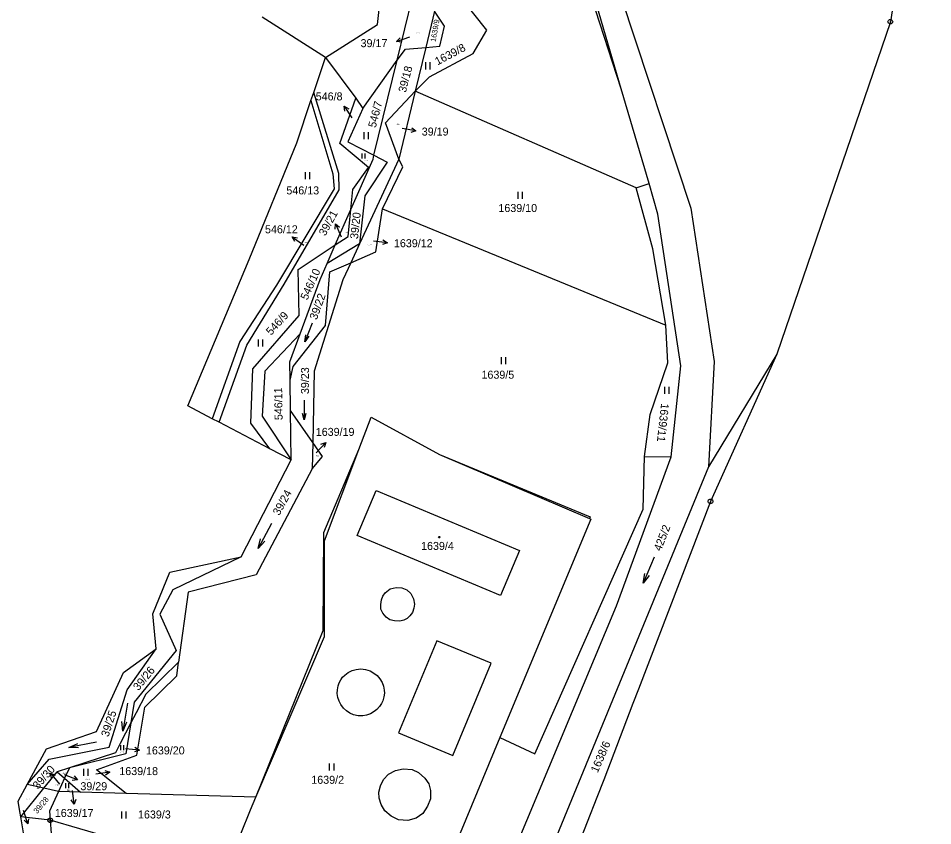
# Model space of a CAD drawing. Extents: x -609861 to -605046, y -1120287 to -1116307.
# Drawn here: x -607300 to -607105.8, y -1120171.4 to -1119999.9 of the extents above; entities that cross this region are included whole.
import ezdxf

# ---------------------------------------------------------------- set-up
doc = ezdxf.new("R2010")
doc.units = 0
for name, color, linetype in [('Vrstva 1', 7, 'Continuous'), ('Vrstva 2', 7, 'Continuous'), ('Vrstva 3', 7, 'Continuous'), ('Vrstva 4', 7, 'Continuous'), ('Vrstva 5', 7, 'Continuous'), ('Vrstva 7', 7, 'Continuous'), ('Vrstva 8', 7, 'Continuous')]:
    doc.layers.add(name, color=color, linetype=linetype)

msp = doc.modelspace()

# ---------------------------------------------------------------- linework, layer by layer
at = {"layer": 'Vrstva 1'}
for p, q in [((-607105.78, -1119943.13), (-607114.77, -1120000.6)), ((-607223.7, -1120001.15), (-607220.05, -1119969.96)), ((-607171.93, -1120014.81), (-607184.08, -1119973.36)), ((-607179.33, -1119973.14), (-607157.11, -1120040.18)), ((-607171.93, -1120014.81), (-607185.06, -1119974.57)), ((-607219.49, -1120008.78), (-607215.51, -1119992.51)), ((-607200.48, -1120002.41), (-607207.64, -1119993.25)), ((-607211.59, -1119998.32), (-607213.44, -1120006.04)), ((-607209.42, -1120001.56), (-607211.59, -1119998.32)), ((-607234.73, -1120008.2), (-607248.18, -1119999.59)), ((-607114.77, -1120000.6), (-607138.86, -1120071.22)), ((-607234.73, -1120008.2), (-607223.7, -1120001.15)), ((-607210.43, -1120005.78), (-607209.42, -1120001.56)), ((-607203.35, -1120007.34), (-607200.48, -1120002.41)), ((-607219.49, -1120008.78), (-607217.7, -1120006.41)), ((-607217.7, -1120006.41), (-607213.44, -1120006.04)), ((-607213.44, -1120006.04), (-607215.67, -1120015.35)), ((-607213.44, -1120006.04), (-607210.43, -1120005.78)), ((-607237.22, -1120015.59), (-607234.73, -1120008.2)), ((-607234.73, -1120008.2), (-607228.25, -1120016.8)), ((-607226.8, -1120019.04), (-607219.49, -1120008.78)), ((-607224.43, -1120028.97), (-607219.49, -1120008.78)), ((-607212.65, -1120012.27), (-607203.35, -1120007.34)), ((-607215.67, -1120015.35), (-607212.65, -1120012.27)), ((-607237.81, -1120017.32), (-607237.22, -1120015.59)), ((-607231.9, -1120032.8), (-607237.22, -1120015.59)), ((-607221.96, -1120022.06), (-607215.67, -1120015.35)), ((-607215.67, -1120015.35), (-607219.12, -1120029.78)), ((-607168.77, -1120035.85), (-607215.67, -1120015.35)), ((-607166.02, -1120034.95), (-607171.93, -1120014.81)), ((-607240.84, -1120026.31), (-607237.81, -1120017.32)), ((-607237.81, -1120017.32), (-607233.19, -1120032.9)), ((-607231.66, -1120026.46), (-607228.25, -1120016.8)), ((-607228.25, -1120016.8), (-607226.8, -1120019.04)), ((-607226.8, -1120019.04), (-607229.96, -1120026.12)), ((-607219.12, -1120029.78), (-607221.96, -1120022.06)), ((-607250.95, -1120051.09), (-607240.84, -1120026.31)), ((-607229.96, -1120026.12), (-607224.43, -1120028.97)), ((-607225.61, -1120031.54), (-607231.66, -1120026.46)), ((-607229.33, -1120040.47), (-607224.62, -1120029.75)), ((-607219.12, -1120029.78), (-607227.47, -1120047.75)), ((-607224.62, -1120029.75), (-607224.43, -1120028.97)), ((-607224.43, -1120028.97), (-607221.62, -1120030.42)), ((-607218.31, -1120031.43), (-607219.12, -1120029.78)), ((-607228.91, -1120036.22), (-607225.61, -1120031.54)), ((-607221.62, -1120030.42), (-607226.36, -1120037.58)), ((-607222.64, -1120040.35), (-607218.31, -1120031.43)), ((-607233.19, -1120032.9), (-607232.87, -1120036.09)), ((-607231.79, -1120036.29), (-607231.9, -1120032.8)), ((-607168.77, -1120035.85), (-607166.02, -1120034.95)), ((-607165.22, -1120048.8), (-607168.77, -1120035.85)), ((-607164.12, -1120041.44), (-607166.02, -1120034.95)), ((-607232.87, -1120036.09), (-607245.15, -1120056.54)), ((-607243.53, -1120056.34), (-607231.79, -1120036.29)), ((-607229.33, -1120040.47), (-607228.91, -1120036.22)), ((-607226.36, -1120037.58), (-607227.47, -1120047.75)), ((-607232.64, -1120047.99), (-607229.33, -1120040.47)), ((-607229.9, -1120046.19), (-607229.33, -1120040.47)), ((-607224.03, -1120049.49), (-607222.64, -1120040.35)), ((-607222.64, -1120040.35), (-607162.46, -1120065.04)), ((-607159.27, -1120073.7), (-607164.12, -1120041.44)), ((-607157.11, -1120040.18), (-607152.22, -1120072.79)), ((-607232.64, -1120047.99), (-607229.9, -1120046.19)), ((-607240.56, -1120053.21), (-607232.64, -1120047.99)), ((-607227.47, -1120047.75), (-607234.37, -1120051.94)), ((-607234.37, -1120051.94), (-607232.64, -1120047.99)), ((-607227.47, -1120047.75), (-607229.35, -1120051.79)), ((-607229.35, -1120051.79), (-607224.03, -1120049.49)), ((-607162.46, -1120065.04), (-607165.22, -1120048.8)), ((-607263.99, -1120082.2), (-607250.95, -1120051.09)), ((-607240.34, -1120062.97), (-607240.56, -1120053.21)), ((-607235.88, -1120055.37), (-607234.37, -1120051.94)), ((-607233.79, -1120053.71), (-607229.35, -1120051.79)), ((-607229.35, -1120051.79), (-607231.03, -1120055.4)), ((-607240.1, -1120066.87), (-607235.88, -1120055.37)), ((-607231.03, -1120055.4), (-607237.15, -1120074.8)), ((-607234.7, -1120065.15), (-607233.79, -1120053.71)), ((-607245.15, -1120056.54), (-607252.91, -1120068.5)), ((-607251.4, -1120069.3), (-607243.53, -1120056.34)), ((-607250.12, -1120074.36), (-607240.34, -1120062.97)), ((-607241.6, -1120073.82), (-607234.7, -1120065.15)), ((-607162.06, -1120073.07), (-607162.46, -1120065.04)), ((-607240.1, -1120066.87), (-607247.62, -1120074.81)), ((-607242.29, -1120072.83), (-607240.1, -1120066.87)), ((-607252.91, -1120068.5), (-607258.76, -1120084.93)), ((-607257.3, -1120085.69), (-607251.4, -1120069.3)), ((-607242.24, -1120076.73), (-607242.29, -1120072.83)), ((-607138.86, -1120071.22), (-607153.41, -1120095.17)), ((-607152.22, -1120072.79), (-607153.41, -1120095.17)), ((-607138.86, -1120071.22), (-607152.95, -1120102.49)), ((-607250.55, -1120085.85), (-607250.12, -1120074.36)), ((-607247.62, -1120074.81), (-607248.14, -1120084.4)), ((-607242.24, -1120076.73), (-607241.6, -1120073.82)), ((-607237.15, -1120074.8), (-607237.43, -1120089.96)), ((-607165.81, -1120084.02), (-607162.06, -1120073.07)), ((-607161.3, -1120093.03), (-607159.27, -1120073.7)), ((-607242.16, -1120083.15), (-607242.24, -1120076.73)), ((-607258.76, -1120084.93), (-607263.99, -1120082.2)), ((-607248.14, -1120084.4), (-607242.02, -1120093.67)), ((-607237.43, -1120089.96), (-607242.16, -1120083.15)), ((-607242.02, -1120093.67), (-607242.16, -1120083.15)), ((-607227.62, -1120091.44), (-607225.04, -1120084.59)), ((-607225.04, -1120084.59), (-607210.53, -1120092.5)), ((-607166.99, -1120092.97), (-607165.81, -1120084.02)), ((-607257.3, -1120085.69), (-607258.76, -1120084.93)), ((-607246.53, -1120091.31), (-607257.3, -1120085.69)), ((-607246.53, -1120091.31), (-607250.55, -1120085.85)), ((-607237.43, -1120089.96), (-607237.54, -1120095.59)), ((-607235.35, -1120092.96), (-607237.43, -1120089.96)), ((-607242.02, -1120093.67), (-607246.53, -1120091.31)), ((-607235.09, -1120109.1), (-607227.62, -1120091.44)), ((-607252.6, -1120114.24), (-607242.02, -1120093.67)), ((-607237.54, -1120095.59), (-607235.35, -1120092.96)), ((-607210.53, -1120092.5), (-607178.55, -1120105.77)), ((-607172.94, -1120124.7), (-607161.3, -1120093.03)), ((-607167.25, -1120104.16), (-607166.99, -1120092.97)), ((-607166.99, -1120092.97), (-607161.3, -1120093.03)), ((-607237.54, -1120095.59), (-607249.47, -1120118.06)), ((-607153.41, -1120095.17), (-607206.72, -1120224.82)), ((-607228.03, -1120109.76), (-607223.98, -1120100.19)), ((-607223.98, -1120100.19), (-607193.55, -1120112.91)), ((-607152.95, -1120102.49), (-607168.28, -1120142.36)), ((-607190.25, -1120156.09), (-607167.25, -1120104.16)), ((-607178.55, -1120105.77), (-607178.69, -1120106.1)), ((-607178.36, -1120106.24), (-607197.69, -1120152.65)), ((-607178.69, -1120106.1), (-607178.36, -1120106.24)), ((-607235.25, -1120129.9), (-607235.09, -1120109.1)), ((-607197.56, -1120122.5), (-607228.03, -1120109.76)), ((-607193.55, -1120112.91), (-607197.56, -1120122.5)), ((-607267.76, -1120117.51), (-607252.6, -1120114.24)), ((-607252.6, -1120114.24), (-607267.17, -1120121.31)), ((-607271.42, -1120126.38), (-607267.76, -1120117.51)), ((-607249.47, -1120118.06), (-607263.89, -1120121.78)), ((-607267.17, -1120121.31), (-607269.87, -1120126.42)), ((-607263.89, -1120121.78), (-607265.94, -1120136.61)), ((-607213.29, -1120221.31), (-607172.94, -1120124.7)), ((-607270.67, -1120133.78), (-607271.42, -1120126.38)), ((-607269.87, -1120126.42), (-607266.43, -1120134.19)), ((-607249.53, -1120165.29), (-607235.25, -1120129.9)), ((-607277.65, -1120138.84), (-607270.67, -1120133.78)), ((-607276.81, -1120142.49), (-607270.67, -1120133.78)), ((-607266.43, -1120134.19), (-607275.32, -1120145.13)), ((-607265.94, -1120136.61), (-607272.88, -1120143.41)), ((-607266.32, -1120139.56), (-607265.94, -1120136.61)), ((-607283.37, -1120151.35), (-607277.65, -1120138.84)), ((-607273.08, -1120146.19), (-607266.32, -1120139.56)), ((-607280.66, -1120154.7), (-607276.81, -1120142.49)), ((-607168.28, -1120142.36), (-607169.45, -1120145.44)), ((-607272.88, -1120143.41), (-607274.94, -1120147.37)), ((-607275.32, -1120145.13), (-607276.05, -1120149.51)), ((-607274.77, -1120156.42), (-607273.08, -1120146.19)), ((-607169.45, -1120145.44), (-607175.64, -1120161.66)), ((-607274.94, -1120147.37), (-607276.05, -1120149.51)), ((-607276.05, -1120149.51), (-607278.33, -1120153.91)), ((-607276.05, -1120149.51), (-607277.15, -1120156.13)), ((-607293.94, -1120155.04), (-607283.37, -1120151.35)), ((-607278.33, -1120153.91), (-607279.35, -1120155.87)), ((-607197.69, -1120152.65), (-607213.52, -1120190.67)), ((-607197.69, -1120152.65), (-607190.25, -1120156.09)), ((-607298.04, -1120162.63), (-607293.94, -1120155.04)), ((-607293.41, -1120157.24), (-607280.66, -1120154.7)), ((-607279.35, -1120155.87), (-607289.12, -1120159.06)), ((-607277.15, -1120156.13), (-607289.12, -1120159.06)), ((-607283.35, -1120159.53), (-607274.77, -1120156.42)), ((-607298.04, -1120162.63), (-607293.41, -1120157.24)), ((-607294.55, -1120163.43), (-607291.73, -1120159.93)), ((-607289.12, -1120159.06), (-607291.73, -1120159.93)), ((-607291.73, -1120159.93), (-607290.14, -1120161.32)), ((-607289.12, -1120159.06), (-607290.14, -1120161.32)), ((-607277.03, -1120164.54), (-607283.35, -1120159.53)), ((-607290.14, -1120161.32), (-607291.43, -1120164.15)), ((-607290.14, -1120161.32), (-607286.75, -1120164.28)), ((-607175.64, -1120161.66), (-607177.11, -1120165.4)), ((-607299.96, -1120166.2), (-607298.04, -1120162.63)), ((-607299.42, -1120169.47), (-607294.55, -1120163.43)), ((-607294.55, -1120163.43), (-607298.04, -1120162.63)), ((-607291.43, -1120164.15), (-607294.55, -1120163.43)), ((-607291.43, -1120164.15), (-607293.33, -1120168.33)), ((-607286.75, -1120164.28), (-607291.43, -1120164.15)), ((-607277.03, -1120164.54), (-607286.75, -1120164.28)), ((-607249.53, -1120165.29), (-607277.03, -1120164.54)), ((-607250.64, -1120168.04), (-607249.53, -1120165.29)), ((-607177.11, -1120165.4), (-607183, -1120180.39)), ((-607299.6, -1120168.37), (-607299.96, -1120166.2)), ((-607252.68, -1120173.1), (-607250.64, -1120168.04)), ((-607299.42, -1120169.47), (-607299.6, -1120168.37)), ((-607297.17, -1120183), (-607299.42, -1120169.47)), ((-607293.19, -1120170.23), (-607299.42, -1120169.47)), ((-607293.33, -1120168.33), (-607293.19, -1120170.23)), ((-607293.19, -1120170.23), (-607292.08, -1120184.83)), ((-607280.61, -1120173.88), (-607293.19, -1120170.23))]:
    msp.add_line(p, q, dxfattribs=at)
at = {"layer": 'Vrstva 3'}
for p, q in [((-607213.48, -1120009.21), (-607213.48, -1120010.71)), ((-607212.48, -1120010.71), (-607212.48, -1120009.21)), ((-607226.58, -1120024.07), (-607226.58, -1120025.57)), ((-607225.58, -1120025.57), (-607225.58, -1120024.07)), ((-607227.03, -1120028.59), (-607227.03, -1120029.64)), ((-607226.33, -1120029.64), (-607226.33, -1120028.59)), ((-607239.05, -1120032.54), (-607239.05, -1120034.04)), ((-607238.05, -1120034.04), (-607238.05, -1120032.54)), ((-607193.89, -1120036.7), (-607193.89, -1120038.2)), ((-607192.89, -1120038.2), (-607192.89, -1120036.7)), ((-607237.582, -1120064.638), (-607239.078, -1120068.562)), ((-607249.04, -1120068.06), (-607249.04, -1120069.56)), ((-607248.04, -1120069.56), (-607248.04, -1120068.06)), ((-607197.42, -1120071.87), (-607197.42, -1120073.37)), ((-607196.42, -1120073.37), (-607196.42, -1120071.87)), ((-607162.76, -1120078.17), (-607162.76, -1120079.67)), ((-607161.76, -1120079.67), (-607161.76, -1120078.17)), ((-607239.239, -1120080.98), (-607239.241, -1120085.18)), ((-607246.202, -1120107.171), (-607249.018, -1120112.469)), ((-607164.907, -1120114.323), (-607167.273, -1120119.837)), ((-607276.789, -1120145.35), (-607277.771, -1120151.27)), ((-607283.328, -1120153.605), (-607289.212, -1120154.775)), ((-607278.24, -1120154.26), (-607278.24, -1120155.31)), ((-607277.54, -1120155.31), (-607277.54, -1120154.26)), ((-607233.91, -1120158.19), (-607233.91, -1120159.69)), ((-607232.91, -1120159.69), (-607232.91, -1120158.19)), ((-607286.1, -1120159.31), (-607286.1, -1120160.81)), ((-607285.1, -1120160.81), (-607285.1, -1120159.31)), ((-607289.92, -1120162.36), (-607289.92, -1120163.41)), ((-607289.22, -1120163.41), (-607289.22, -1120162.36)), ((-607278.04, -1120168.35), (-607278.04, -1120169.85)), ((-607277.04, -1120169.85), (-607277.04, -1120168.35))]:
    msp.add_line(p, q, dxfattribs=at)
for points in [[(-607238.252, -1120067.379), (-607239.078, -1120068.562), (-607238.906, -1120067.129)], [(-607238.89, -1120083.78), (-607239.241, -1120085.18), (-607239.59, -1120083.78)], [(-607247.638, -1120110.938), (-607249.018, -1120112.469), (-607248.521, -1120110.468)], [(-607166.025, -1120118.196), (-607167.273, -1120119.837), (-607166.944, -1120117.802)], [(-607276.95, -1120149.378), (-607277.771, -1120151.27), (-607277.937, -1120149.215)], [(-607287.153, -1120154.876), (-607289.212, -1120154.775), (-607287.348, -1120153.895)]]:
    msp.add_lwpolyline(points, dxfattribs=at)
at = {"layer": 'Vrstva 4'}
for p, q in [((-607234.95, -1120110.9), (-607227.62, -1120091.44)), ((-607210.53, -1120092.5), (-607178.69, -1120106.1)), ((-607234.95, -1120131.18), (-607234.95, -1120110.9)), ((-607222.05, -1120121.9), (-607220.98, -1120121.07)), ((-607220.98, -1120121.07), (-607219.7, -1120120.79)), ((-607219.7, -1120120.79), (-607218.5, -1120120.86)), ((-607218.5, -1120120.86), (-607217.48, -1120121.31)), ((-607217.48, -1120121.31), (-607216.62, -1120122.08)), ((-607222.97, -1120124.41), (-607222.86, -1120123.4)), ((-607222.86, -1120123.4), (-607222.56, -1120122.63)), ((-607222.56, -1120122.63), (-607222.05, -1120121.9)), ((-607216.62, -1120122.08), (-607216.01, -1120123.19)), ((-607216.01, -1120123.19), (-607215.83, -1120124.31)), ((-607222.94, -1120125.35), (-607222.97, -1120124.41)), ((-607222.52, -1120126.22), (-607222.94, -1120125.35)), ((-607215.98, -1120125.18), (-607216.28, -1120126.08)), ((-607215.83, -1120124.31), (-607215.98, -1120125.18)), ((-607221.81, -1120127.09), (-607222.52, -1120126.22)), ((-607221.09, -1120127.65), (-607221.81, -1120127.09)), ((-607216.79, -1120126.82), (-607217.41, -1120127.37)), ((-607216.28, -1120126.08), (-607216.79, -1120126.82)), ((-607220.08, -1120127.89), (-607221.09, -1120127.65)), ((-607218.95, -1120127.93), (-607220.08, -1120127.89)), ((-607218.12, -1120127.75), (-607218.95, -1120127.93)), ((-607217.41, -1120127.37), (-607218.12, -1120127.75)), ((-607249.53, -1120165.29), (-607234.95, -1120131.18)), ((-607211.11, -1120132.14), (-607219.22, -1120151.68)), ((-607199.56, -1120136.88), (-607211.11, -1120132.14)), ((-607207.7, -1120156.48), (-607199.56, -1120136.88)), ((-607230.62, -1120139.38), (-607229.89, -1120138.83)), ((-607229.89, -1120138.83), (-607229.03, -1120138.39)), ((-607229.03, -1120138.39), (-607228.2, -1120138.17)), ((-607228.2, -1120138.17), (-607227.25, -1120138.06)), ((-607227.25, -1120138.06), (-607226.24, -1120138.17)), ((-607226.24, -1120138.17), (-607225.23, -1120138.5)), ((-607225.23, -1120138.5), (-607224.43, -1120138.96)), ((-607224.43, -1120138.96), (-607223.75, -1120139.46)), ((-607231.82, -1120141), (-607231.49, -1120140.37)), ((-607231.49, -1120140.37), (-607231.08, -1120139.84)), ((-607231.08, -1120139.84), (-607230.62, -1120139.38)), ((-607223.75, -1120139.46), (-607223.15, -1120140.17)), ((-607223.15, -1120140.17), (-607222.68, -1120140.94)), ((-607232.24, -1120143.31), (-607232.18, -1120142.54)), ((-607232.18, -1120142.54), (-607232.03, -1120141.66)), ((-607232.03, -1120141.66), (-607231.82, -1120141)), ((-607222.68, -1120140.94), (-607222.44, -1120141.77)), ((-607222.44, -1120141.77), (-607222.29, -1120142.59)), ((-607222.29, -1120142.59), (-607222.2, -1120143.25)), ((-607232.12, -1120144.13), (-607232.24, -1120143.31)), ((-607231.85, -1120144.93), (-607232.12, -1120144.13)), ((-607222.32, -1120143.99), (-607222.56, -1120144.84)), ((-607222.2, -1120143.25), (-607222.32, -1120143.99)), ((-607231.49, -1120145.67), (-607231.85, -1120144.93)), ((-607230.93, -1120146.38), (-607231.49, -1120145.67)), ((-607230.28, -1120146.99), (-607230.93, -1120146.38)), ((-607223.82, -1120146.72), (-607224.4, -1120147.13)), ((-607223.27, -1120146.05), (-607223.82, -1120146.72)), ((-607222.82, -1120145.45), (-607223.27, -1120146.05)), ((-607222.56, -1120144.84), (-607222.82, -1120145.45)), ((-607229.59, -1120147.45), (-607230.28, -1120146.99)), ((-607228.79, -1120147.81), (-607229.59, -1120147.45)), ((-607227.81, -1120148.03), (-607228.79, -1120147.81)), ((-607226.83, -1120148.06), (-607227.81, -1120148.03)), ((-607226, -1120147.87), (-607226.83, -1120148.06)), ((-607225.14, -1120147.59), (-607226, -1120147.87)), ((-607224.4, -1120147.13), (-607225.14, -1120147.59)), ((-607219.22, -1120151.68), (-607207.7, -1120156.48)), ((-607221.38, -1120160.47), (-607219.89, -1120159.67)), ((-607219.89, -1120159.67), (-607218.26, -1120159.32)), ((-607218.26, -1120159.32), (-607216.34, -1120159.41)), ((-607216.34, -1120159.41), (-607215, -1120160.07)), ((-607215, -1120160.07), (-607213.61, -1120161.29)), ((-607223.06, -1120162.91), (-607222.39, -1120161.58)), ((-607222.39, -1120161.58), (-607221.38, -1120160.47)), ((-607213.61, -1120161.29), (-607212.79, -1120162.51)), ((-607223.39, -1120164.24), (-607223.06, -1120162.91)), ((-607212.79, -1120162.51), (-607212.41, -1120163.93)), ((-607212.41, -1120163.93), (-607212.41, -1120165.66)), ((-607223.3, -1120165.53), (-607223.39, -1120164.24)), ((-607222.91, -1120166.86), (-607223.3, -1120165.53)), ((-607212.41, -1120165.66), (-607213.03, -1120167.26)), ((-607222.13, -1120168.25), (-607222.91, -1120166.86)), ((-607213.03, -1120167.26), (-607214.04, -1120168.77)), ((-607220.8, -1120169.39), (-607222.13, -1120168.25)), ((-607219.22, -1120170.15), (-607220.8, -1120169.39)), ((-607215.48, -1120169.75), (-607217.25, -1120170.28)), ((-607214.04, -1120168.77), (-607215.48, -1120169.75)), ((-607217.25, -1120170.28), (-607219.22, -1120170.15))]:
    msp.add_line(p, q, dxfattribs=at)
at = {"layer": 'Vrstva 5'}
msp.add_lwpolyline([(-607210.49, -1120109.95), (-607210.4, -1120110.1), (-607210.49, -1120110.25), (-607210.67, -1120110.25), (-607210.76, -1120110.1), (-607210.67, -1120109.95)], close=True, dxfattribs=at)
at = {"layer": 'Vrstva 7'}
for p, q in [((-607219.629, -1120004.796), (-607216.81, -1120003.77)), ((-607230.734, -1120018.495), (-607229.13, -1120021.03)), ((-607215.512, -1120023.76), (-607218.47, -1120023.26)), ((-607232.591, -1120043.52), (-607231.37, -1120046.26)), ((-607241.766, -1120046.285), (-607239.34, -1120048.05)), ((-607221.58, -1120047.525), (-607224.56, -1120047.18)), ((-607234.679, -1120089.97), (-607236.74, -1120092.15)), ((-607274.231, -1120155.303), (-607277.22, -1120155.05)), ((-607293.119, -1120160.219), (-607291.23, -1120162.55)), ((-607280.535, -1120160.004), (-607283.5, -1120160.46)), ((-607287.377, -1120161.644), (-607290.17, -1120160.55)), ((-607288.078, -1120166.843), (-607288.48, -1120163.87)), ((-607297.965, -1120171.017), (-607298.85, -1120168.15))]:
    msp.add_line(p, q, dxfattribs=at)
for points in [[(-607218.518, -1120004.924), (-607219.629, -1120004.796), (-607218.86, -1120003.984)], [(-607230.622, -1120019.607), (-607230.734, -1120018.495), (-607229.777, -1120019.072)], [(-607216.415, -1120023.1), (-607215.512, -1120023.76), (-607216.581, -1120024.086)], [(-607232.64, -1120044.636), (-607232.591, -1120043.52), (-607231.727, -1120044.23)], [(-607241.252, -1120047.278), (-607241.766, -1120046.285), (-607240.663, -1120046.469)], [(-607222.516, -1120046.914), (-607221.58, -1120047.525), (-607222.631, -1120047.907)], [(-607235.73, -1120090.353), (-607234.679, -1120089.97), (-607235.003, -1120091.04)], [(-607275.185, -1120154.72), (-607274.231, -1120155.303), (-607275.269, -1120155.717)], [(-607292.878, -1120161.311), (-607293.119, -1120160.219), (-607292.101, -1120160.681)], [(-607281.599, -1120159.662), (-607280.535, -1120160.004), (-607281.447, -1120160.65)], [(-607288.125, -1120160.814), (-607287.377, -1120161.644), (-607288.49, -1120161.745)], [(-607287.717, -1120165.785), (-607288.078, -1120166.843), (-607288.707, -1120165.919)], [(-607297.782, -1120169.914), (-607297.965, -1120171.017), (-607298.738, -1120170.208)]]:
    msp.add_lwpolyline(points, dxfattribs=at)
at = {"layer": 'Vrstva 8'}
for p, q in [((-607114.89, -1120000.6), (-607114.65, -1120000.6)), ((-607153.07, -1120102.49), (-607152.83, -1120102.49)), ((-607293.31, -1120170.23), (-607293.07, -1120170.23))]:
    msp.add_line(p, q, dxfattribs=at)
for points in [[(-607114.62, -1120000.12), (-607114.37, -1120000.3), (-607114.27, -1120000.59), (-607114.37, -1120000.88), (-607114.62, -1120001.06), (-607114.93, -1120001.06), (-607115.18, -1120000.88), (-607115.28, -1120000.59), (-607115.18, -1120000.3), (-607114.93, -1120000.12)], [(-607152.8, -1120102.01), (-607152.55, -1120102.19), (-607152.45, -1120102.48), (-607152.55, -1120102.77), (-607152.8, -1120102.95), (-607153.11, -1120102.95), (-607153.36, -1120102.77), (-607153.46, -1120102.48), (-607153.36, -1120102.19), (-607153.11, -1120102.01)], [(-607293.04, -1120169.75), (-607292.79, -1120169.93), (-607292.69, -1120170.22), (-607292.79, -1120170.51), (-607293.04, -1120170.69), (-607293.35, -1120170.69), (-607293.6, -1120170.51), (-607293.7, -1120170.22), (-607293.6, -1120169.93), (-607293.35, -1120169.75)]]:
    msp.add_lwpolyline(points, close=True, dxfattribs=at)

# ---------------------------------------------------------------- texts
at = {"layer": 'Vrstva 2'}
for s, height, rotation, p in [('1639/9', 1.14, 80.27139, (-607211.326, -1120004.95)), ('1639/8', 1.7, 27.90304, (-607210.943, -1120009.886)), ('39/18', 1.7, 75.57313, (-607217.661, -1120015.74)), ('546/7', 1.7, 75.57313, (-607224.061, -1120023.22)), ('39/20', 1.7, 83.70913, (-607227.834, -1120046.824)), ('546/10', 1.7, 65.71826, (-607238.592, -1120059.854)), ('39/22', 1.7, 70.18733, (-607236.58, -1120064.037)), ('546/9', 1.7, 47.72738, (-607246.28, -1120067.324)), ('39/23', 1.7, 90.01167, (-607238.23, -1120079.693)), ('546/11', 1.7, 90.9284, (-607243.824, -1120085.213)), ('1639/11', 1.7, 263.67518, (-607163.443, -1120081.59)), ('39/24', 1.7, 61.19189, (-607244.556, -1120105.612)), ('425/2', 1.7, 68.41116, (-607163.513, -1120113.179)), ('39/26', 1.7, 50.42029, (-607274.439, -1120142.817)), ('39/25', 1.7, 72.02079, (-607280.827, -1120152.644)), ('1638/6', 1.7, 66.57769, (-607176.924, -1120160.26)), ('39/28', 1.2, 50.42029, (-607295.933, -1120168.931))]:
    msp.add_text(s, height=height, rotation=rotation, dxfattribs=at).set_placement(p)
for s, height, p in [('39/17', 0.2, (-607215.352, -1120003.05)), ('39/19', 0.2, (-607219.622, -1120022.43)), ('546/8', 0.2, (-607226.472, -1120030.14)), ('546/13', 1.7, (-607243.033, -1120037.27)), ('1639/10', 1.7, (-607198.007, -1120041.01)), ('39/21', 0.2, (-607230.622, -1120045.53)), ('546/12', 0.2, (-607239.162, -1120047.56)), ('1639/12', 0.2, (-607225.844, -1120048.15)), ('1639/5', 1.7, (-607201.597, -1120076.42)), ('1639/19', 0.2, (-607236.784, -1120092.93)), ('1639/4', 1.7, (-607214.427, -1120112.8)), ('1639/20', 0.2, (-607278.364, -1120155.89)), ('39/29', 0.2, (-607290.562, -1120160.3)), ('1639/18', 0.2, (-607285.734, -1120161.57)), ('1639/2', 1.7, (-607237.737, -1120162.48)), ('39/30', 0.2, (-607292.142, -1120162.79)), ('1639/17', 0.2, (-607289.784, -1120163.93)), ('39/27', 0.2, (-607298.172, -1120165.85)), ('1639/3', 1.7, (-607274.537, -1120169.85))]:
    msp.add_text(s, height=height, dxfattribs=at).set_placement(p)
at = {"layer": 'Vrstva 7'}
for s, p in [('39/17', (-607227.272, -1120005.99)), ('546/8', (-607236.798, -1120017.3)), ('39/19', (-607214.283, -1120024.77)), ('546/12', (-607247.568, -1120045.53)), ('1639/12', (-607220.187, -1120048.49)), ('1639/19', (-607236.787, -1120088.57)), ('1639/20', (-607272.847, -1120156.24)), ('1639/18', (-607278.507, -1120160.63)), ('39/29', (-607286.773, -1120163.84)), ('1639/17', (-607292.203, -1120169.53))]:
    msp.add_text(s, height=1.7, dxfattribs=at).set_placement(p)
for s, rotation, p in [('39/21', 61.19189, (-607234.773, -1120046.237)), ('39/30', 48.58682, (-607295.795, -1120163.759))]:
    msp.add_text(s, height=1.7, rotation=rotation, dxfattribs=at).set_placement(p)

doc.saveas('drawing.dxf')
